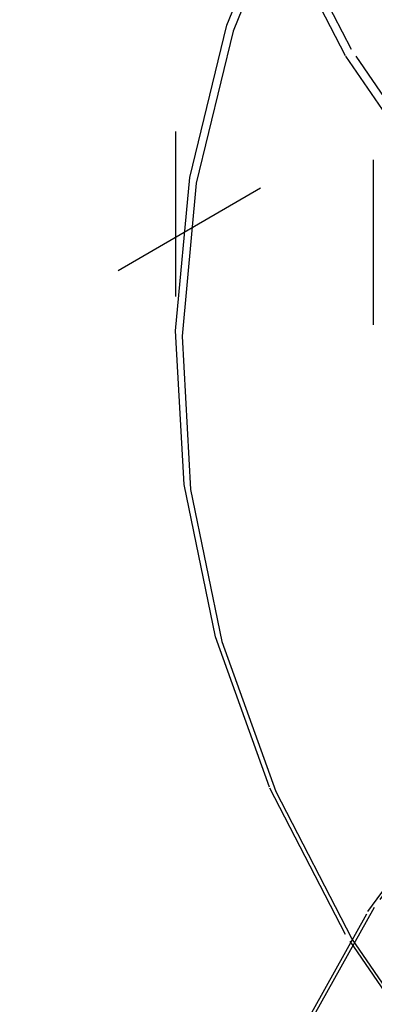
# Model space of a CAD drawing. Header units: inches. Extents: x 1907 to 2452, y -210 to -54.
# Tile 311 of 656: x 1990.518 to 1990.733, y -191.915 to -191.318. Entities that reach past the tile are written whole.
import ezdxf

# ---------------------------------------------------------------- set-up
doc = ezdxf.new("R2010")
doc.units = ezdxf.units.IN
doc.header["$LTSCALE"] = 0.5
doc.header["$MEASUREMENT"] = 0
doc.linetypes.add('HIDDEN', pattern=[0.225, 0.15, -0.075])
doc.layers.add('SID-M-H', color=4, linetype='HIDDEN')

msp = doc.modelspace()

# ---------------------------------------------------------------- linework, layer by layer
at = {"layer": 'SID-M-H'}
for p, q in [((1990.61245, -190.98533), (1990.61245, -191.51786)), ((1990.73245, -191.2026), (1990.73245, -191.52105)), ((1990.64372, -191.32099), (1990.67987, -191.23022)), ((1990.68363, -191.23401), (1990.64756, -191.32459)), ((1990.66956, -191.25045), (1990.71577, -191.33968)), ((1990.71946, -191.33575), (1990.67335, -191.24671)), ((1983.64919, -195.46926), (1990.88368, -191.29288)), ((1990.62123, -191.41322), (1990.64372, -191.32099)), ((1990.64756, -191.32459), (1990.62512, -191.41663)), ((1990.71577, -191.33968), (1990.7751, -191.42629)), ((1990.77867, -191.42218), (1990.71946, -191.33575)), ((1990.61256, -191.50622), (1990.62123, -191.41322)), ((1990.62512, -191.41663), (1990.61646, -191.50943)), ((1990.61776, -191.59931), (1990.61256, -191.50622)), ((1990.61646, -191.50943), (1990.62166, -191.60233)), ((1990.63681, -191.69179), (1990.61776, -191.59931)), ((1990.62166, -191.60233), (1990.64067, -191.69462)), ((1990.66956, -191.78299), (1990.63681, -191.69179)), ((1990.64067, -191.69462), (1990.67335, -191.78562)), ((1990.72939, -191.85835), (1990.79193, -191.7725)), ((1990.79546, -191.77027), (1990.73305, -191.85595)), ((1990.71577, -191.87222), (1990.66956, -191.78299)), ((1990.67335, -191.78562), (1990.71946, -191.87467)), ((1990.67987, -191.94699), (1990.72939, -191.85835)), ((1990.73305, -191.85595), (1990.68363, -191.9444)), ((1990.7751, -191.95883), (1990.71577, -191.87222)), ((1990.71946, -191.87467), (1990.77867, -191.9611))]:
    msp.add_line(p, q, dxfattribs=at)

doc.saveas('drawing.dxf')
